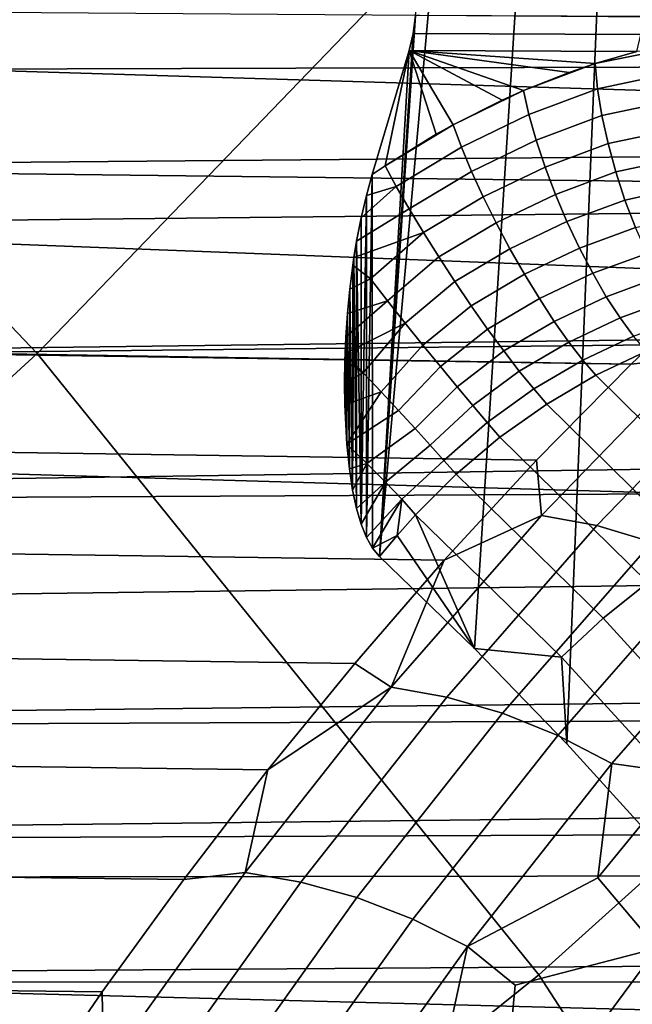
# Model space of a CAD drawing. Header units: metres. Extents: x -240 to 45, y -77 to 27.
# Tile 503 of 656: x -175.684 to -175.07, y 4.294 to 5.281. Entities that reach past the tile are written whole.
import ezdxf

# ---------------------------------------------------------------- set-up
doc = ezdxf.new("R2010")
doc.units = ezdxf.units.M
doc.layers.add('solid_102011X2', color=7, linetype='CONTINUOUS')

msp = doc.modelspace()

# ---------------------------------------------------------------- linework, layer by layer
at = {"layer": 'solid_102011X2'}
for points in [[(-175.666824, 4.946773, 306.850708), (-176.260422, 5.570299, 306.36084), (-175.864029, 6.130936, 307.328949), (-175.123367, 5.510395, 307.978851)], [(-174.53035, 4.893939, 308.458069), (-175.123367, 5.510395, 307.978851), (-174.713425, 6.065171, 308.942169), (-173.972977, 5.451769, 309.578003)], [(-175.163132, 5.671084, 298.62204), (-175.228378, 4.651071, 298.513458), (-175.323547, 4.743102, 298.355042), (-175.234573, 5.732779, 298.503143)], [(-175.234573, 5.732779, 298.503143), (-175.323547, 4.743102, 298.355042), (-175.287628, 5.285416, 298.414825)], [(-175.092743, 5.607443, 298.739197), (-175.135849, 4.555555, 298.66745), (-175.228378, 4.651071, 298.513458), (-175.163132, 5.671084, 298.62204)], [(-175.023407, 5.541905, 298.854553), (-175.045944, 4.456454, 298.817047), (-175.135849, 4.555555, 298.66745), (-175.092743, 5.607443, 298.739197)], [(-176.293198, 4.371068, 305.624207), (-176.790131, 5.000841, 305.225067), (-176.260422, 5.570299, 306.36084), (-175.666824, 4.946773, 306.850708)], [(-175.163818, 4.323822, 307.250885), (-175.666824, 4.946773, 306.850708), (-175.123367, 5.510395, 307.978851), (-174.53035, 4.893939, 308.458069)], [(-174.711884, 5.308138, 347.634583), (-176.551605, 5.367584, 346.269531), (-176.682022, 4.854626, 346.421326), (-174.838776, 4.800856, 347.786346)], [(-171.043152, 5.355654, 299.083252), (-178.139252, 5.329337, 303.382263), (-178.044891, 5.224812, 303.46225), (-170.820923, 5.246134, 299.094177)], [(-177.989868, 5.300263, 292.051941), (-174.772247, 5.201414, 289.823456), (-174.874329, 5.117112, 289.653595), (-178.175339, 5.15661, 291.743256)], [(-177.983017, 5.305195, 292.063324), (-174.667923, 5.281319, 289.99707), (-174.772247, 5.201414, 289.823456), (-177.989868, 5.300263, 292.051941)], [(-175.287628, 5.285416, 298.414825), (-175.323547, 4.743102, 298.355042), (-175.289932, 5.267428, 298.411011)], [(-175.061478, 5.266449, 298.276184), (-175.059128, 5.284522, 298.280029), (-175.287628, 5.285416, 298.414825), (-175.289932, 5.267428, 298.411011)], [(-175.289932, 5.267428, 298.411011), (-175.323547, 4.743102, 298.355042), (-175.29393, 5.250456, 298.404327)], [(-175.289932, 5.267428, 298.411011), (-175.29393, 5.250456, 298.404327), (-175.06546, 5.249516, 298.269531), (-175.061478, 5.266449, 298.276184)], [(-175.317993, 5.134885, 298.341095), (-175.29393, 5.250456, 298.404327), (-175.330887, 5.12618, 298.342834)], [(-175.323547, 4.743102, 298.355042), (-175.330582, 4.751381, 298.343353), (-175.330887, 5.12618, 298.342834), (-175.29393, 5.250456, 298.404327)], [(-175.317993, 5.134885, 298.341095), (-175.266907, 5.166392, 298.332184), (-175.29393, 5.250456, 298.404327)], [(-175.107346, 5.237298, 298.28595), (-175.06546, 5.249516, 298.269531), (-175.29393, 5.250456, 298.404327)], [(-175.133286, 5.228422, 298.295258), (-175.107346, 5.237298, 298.28595), (-175.29393, 5.250456, 298.404327)], [(-175.179276, 5.21022, 298.310059), (-175.133286, 5.228422, 298.295258), (-175.29393, 5.250456, 298.404327)], [(-175.200729, 5.200615, 298.316223), (-175.179276, 5.21022, 298.310059), (-175.29393, 5.250456, 298.404327)], [(-175.249832, 5.175912, 298.328522), (-175.200729, 5.200615, 298.316223), (-175.29393, 5.250456, 298.404327)], [(-175.266907, 5.166392, 298.332184), (-175.249832, 5.175912, 298.328522), (-175.29393, 5.250456, 298.404327)], [(-175.03566, 5.251798, 298.253662), (-175.06546, 5.249516, 298.269531), (-175.107346, 5.237298, 298.28595)], [(-175.035507, 5.226673, 298.24054), (-175.03566, 5.251798, 298.253662), (-175.107346, 5.237298, 298.28595), (-175.104919, 5.211996, 298.270538)], [(-170.820923, 5.246134, 299.094177), (-178.044891, 5.224812, 303.46225), (-177.952194, 5.118827, 303.540039), (-170.68985, 5.181532, 299.098022)], [(-175.179276, 5.21022, 298.310059), (-175.107346, 5.237298, 298.28595), (-175.133286, 5.228422, 298.295258)], [(-175.173828, 5.186117, 298.293671), (-175.104919, 5.211996, 298.270538), (-175.107346, 5.237298, 298.28595), (-175.179276, 5.21022, 298.310059)], [(-175.03392, 5.199111, 298.230652), (-175.035507, 5.226673, 298.24054), (-175.104919, 5.211996, 298.270538), (-175.100601, 5.18507, 298.258789)], [(-175.104919, 5.211996, 298.270538), (-175.173828, 5.186117, 298.293671), (-175.16655, 5.160378, 298.280914), (-175.100601, 5.18507, 298.258789)], [(-175.249832, 5.175912, 298.328522), (-175.179276, 5.21022, 298.310059), (-175.200729, 5.200615, 298.316223)], [(-175.241409, 5.153331, 298.311401), (-175.173828, 5.186117, 298.293671), (-175.179276, 5.21022, 298.310059), (-175.249832, 5.175912, 298.328522)], [(-175.030487, 5.17064, 298.224518), (-175.03392, 5.199111, 298.230652), (-175.100601, 5.18507, 298.258789), (-175.094498, 5.15709, 298.250916)], [(-170.68985, 5.181532, 299.098022), (-177.952194, 5.118827, 303.540039), (-177.899643, 5.057237, 303.583771), (-170.593628, 5.134109, 299.099609)], [(-175.173828, 5.186117, 298.293671), (-175.241409, 5.153331, 298.311401), (-175.231262, 5.129082, 298.297913), (-175.16655, 5.160378, 298.280914)], [(-175.100601, 5.18507, 298.258789), (-175.16655, 5.160378, 298.280914), (-175.157623, 5.133536, 298.272095), (-175.094498, 5.15709, 298.250916)], [(-175.317993, 5.134885, 298.341095), (-175.249832, 5.175912, 298.328522), (-175.266907, 5.166392, 298.332184)], [(-175.306778, 5.1141, 298.323486), (-175.241409, 5.153331, 298.311401), (-175.249832, 5.175912, 298.328522), (-175.317993, 5.134885, 298.341095)], [(-175.025253, 5.14187, 298.22229), (-175.030487, 5.17064, 298.224518), (-175.094498, 5.15709, 298.250916), (-175.086731, 5.128673, 298.247101)], [(-178.180267, 5.152522, 291.735046), (-174.974091, 5.028571, 289.487549), (-175.071426, 4.936011, 289.325531), (-178.362961, 4.990384, 291.431)], [(-178.175339, 5.15661, 291.743256), (-174.874329, 5.117112, 289.653595), (-174.974091, 5.028571, 289.487549), (-178.180267, 5.152522, 291.735046)], [(-175.241409, 5.153331, 298.311401), (-175.306778, 5.1141, 298.323486), (-175.293869, 5.091619, 298.309509), (-175.231262, 5.129082, 298.297913)], [(-175.16655, 5.160378, 298.280914), (-175.231262, 5.129082, 298.297913), (-175.219589, 5.103673, 298.28833), (-175.157623, 5.133536, 298.272095)], [(-175.094498, 5.15709, 298.250916), (-175.157623, 5.133536, 298.272095), (-175.147263, 5.106183, 298.267365), (-175.086731, 5.128673, 298.247101)], [(-175.018356, 5.113423, 298.22403), (-175.025253, 5.14187, 298.22229), (-175.086731, 5.128673, 298.247101), (-175.077499, 5.100446, 298.247437)], [(-170.593628, 5.134109, 299.099609), (-177.899643, 5.057237, 303.583771), (-177.790649, 4.92571, 303.673676), (-170.361847, 5.019801, 299.099548)], [(-175.306778, 5.1141, 298.323486), (-175.317993, 5.134885, 298.341095), (-175.330887, 5.12618, 298.342834), (-175.336716, 5.104968, 298.33313)], [(-175.157623, 5.133536, 298.272095), (-175.219589, 5.103673, 298.28833), (-175.20668, 5.077657, 298.282928), (-175.147263, 5.106183, 298.267365)], [(-175.336731, 4.762177, 298.33313), (-175.330887, 5.12618, 298.342834), (-175.330582, 4.751381, 298.343353)], [(-175.336716, 5.104968, 298.33313), (-175.330887, 5.12618, 298.342834), (-175.336731, 4.762177, 298.33313)], [(-175.231262, 5.129082, 298.297913), (-175.293869, 5.091619, 298.309509), (-175.279572, 5.067909, 298.299438), (-175.219589, 5.103673, 298.28833)], [(-175.086731, 5.128673, 298.247101), (-175.147263, 5.106183, 298.267365), (-175.135666, 5.078918, 298.266876), (-175.077499, 5.100446, 298.247437)], [(-175.293869, 5.091619, 298.309509), (-175.306778, 5.1141, 298.323486), (-175.341904, 5.082669, 298.324493), (-175.346451, 5.059215, 298.316925)], [(-175.306778, 5.1141, 298.323486), (-175.336716, 5.104968, 298.33313), (-175.341904, 5.082669, 298.324493)], [(-175.009918, 5.085907, 298.229645), (-175.018356, 5.113423, 298.22403), (-175.077499, 5.100446, 298.247437), (-175.066986, 5.073032, 298.251923)], [(-175.336716, 5.104968, 298.33313), (-175.336731, 4.762177, 298.33313), (-175.342087, 4.77557, 298.324188)], [(-175.336716, 5.104968, 298.33313), (-175.342087, 4.77557, 298.324188), (-175.341904, 5.082669, 298.324493)], [(-175.219589, 5.103673, 298.28833), (-175.279572, 5.067909, 298.299438), (-175.264221, 5.043482, 298.293518), (-175.20668, 5.077657, 298.282928)], [(-175.147263, 5.106183, 298.267365), (-175.20668, 5.077657, 298.282928), (-175.192795, 5.051603, 298.281738), (-175.135666, 5.078918, 298.266876)], [(-175.077499, 5.100446, 298.247437), (-175.135666, 5.078918, 298.266876), (-175.123093, 5.052341, 298.270599), (-175.066986, 5.073032, 298.251923)], [(-175.279572, 5.067909, 298.299438), (-175.293869, 5.091619, 298.309509), (-175.346451, 5.059215, 298.316925), (-175.349152, 5.04287, 298.312439)], [(-175.341904, 5.082669, 298.324493), (-175.342087, 4.77557, 298.324188), (-175.346451, 5.059215, 298.316925)], [(-175.20668, 5.077657, 298.282928), (-175.264221, 5.043482, 298.293518), (-175.248123, 5.018868, 298.291901), (-175.192795, 5.051603, 298.281738)], [(-175.135666, 5.078918, 298.266876), (-175.192795, 5.051603, 298.281738), (-175.178223, 5.026079, 298.284851), (-175.123093, 5.052341, 298.270599)], [(-175.066986, 5.073032, 298.251923), (-175.123093, 5.052341, 298.270599), (-175.109848, 5.027033, 298.278473), (-175.05542, 5.047036, 298.260468)], [(-175.279572, 5.067909, 298.299438), (-175.349152, 5.04287, 298.312439), (-175.350266, 5.035296, 298.310577), (-175.332703, 5.02145, 298.303406)], [(-175.279572, 5.067909, 298.299438), (-175.332703, 5.02145, 298.303406), (-175.31543, 4.999385, 298.298309), (-175.264221, 5.043482, 298.293518)], [(-175.346451, 5.059215, 298.316925), (-175.346649, 4.791374, 298.316589), (-175.349152, 5.04287, 298.312439)], [(-175.346451, 5.059215, 298.316925), (-175.342087, 4.77557, 298.324188), (-175.346649, 4.791374, 298.316589)], [(-175.264221, 5.043482, 298.293518), (-175.31543, 4.999385, 298.298309), (-175.297729, 4.977081, 298.297241), (-175.248123, 5.018868, 298.291901)], [(-175.192795, 5.051603, 298.281738), (-175.248123, 5.018868, 298.291901), (-175.231644, 4.994602, 298.294556), (-175.178223, 5.026079, 298.284851)], [(-175.123093, 5.052341, 298.270599), (-175.178223, 5.026079, 298.284851), (-175.163315, 5.001643, 298.292206), (-175.109848, 5.027033, 298.278473)], [(-175.05542, 5.047036, 298.260468), (-175.109848, 5.027033, 298.278473), (-175.096191, 5.003551, 298.290314), (-175.043076, 5.023029, 298.272858)], [(-175.350266, 5.035296, 298.310577), (-175.350494, 4.809709, 298.310181), (-175.353333, 5.011042, 298.305481)], [(-175.332703, 5.02145, 298.303406), (-175.350266, 5.035296, 298.310577), (-175.353333, 5.011042, 298.305481)], [(-175.349152, 5.04287, 298.312439), (-175.346649, 4.791374, 298.316589), (-175.350494, 4.809709, 298.310181)], [(-175.349152, 5.04287, 298.312439), (-175.350494, 4.809709, 298.310181), (-175.350266, 5.035296, 298.310577)], [(-175.178223, 5.026079, 298.284851), (-175.231644, 4.994602, 298.294556), (-175.215149, 4.971208, 298.301453), (-175.163315, 5.001643, 298.292206)], [(-175.109848, 5.027033, 298.278473), (-175.163315, 5.001643, 298.292206), (-175.148376, 4.978828, 298.303558), (-175.096191, 5.003551, 298.290314)], [(-175.006683, 4.943289, 289.313354), (-175.071426, 4.936011, 289.325531), (-174.974091, 5.028571, 289.487549)], [(-170.334702, 5.00641, 299.099182), (-170.361847, 5.019801, 299.099548), (-177.790649, 4.92571, 303.673676)], [(-175.31543, 4.999385, 298.298309), (-175.332703, 5.02145, 298.303406), (-175.353333, 5.011042, 298.305481), (-175.355667, 4.986834, 298.301575)], [(-175.248123, 5.018868, 298.291901), (-175.297729, 4.977081, 298.297241), (-175.279999, 4.954991, 298.300201), (-175.231644, 4.994602, 298.294556)], [(-175.043076, 5.023029, 298.272858), (-175.096191, 5.003551, 298.290314), (-175.082443, 4.98241, 298.305847), (-175.030212, 5.001544, 298.288818)], [(-170.334702, 5.00641, 299.099182), (-177.790649, 4.92571, 303.673676), (-177.684311, 4.792286, 303.760437), (-170.124023, 4.902633, 299.093689)], [(-175.353333, 5.011042, 298.305481), (-175.353699, 4.831006, 298.304871), (-175.355667, 4.986834, 298.301575)], [(-175.353333, 5.011042, 298.305481), (-175.350494, 4.809709, 298.310181), (-175.353699, 4.831006, 298.304871)], [(-175.096191, 5.003551, 298.290314), (-175.148376, 4.978828, 298.303558), (-175.133743, 4.958133, 298.318756), (-175.082443, 4.98241, 298.305847)], [(-175.297729, 4.977081, 298.297241), (-175.31543, 4.999385, 298.298309), (-175.3573, 4.962906, 298.298859), (-175.358032, 4.946638, 298.297668)], [(-175.31543, 4.999385, 298.298309), (-175.355667, 4.986834, 298.301575), (-175.3573, 4.962906, 298.298859)], [(-175.231644, 4.994602, 298.294556), (-175.279999, 4.954991, 298.300201), (-175.262573, 4.933564, 298.30719), (-175.215149, 4.971208, 298.301453)], [(-175.163315, 5.001643, 298.292206), (-175.215149, 4.971208, 298.301453), (-175.198959, 4.949195, 298.312469), (-175.148376, 4.978828, 298.303558)], [(-175.030212, 5.001544, 298.288818), (-175.082443, 4.98241, 298.305847), (-175.068878, 4.964076, 298.324799), (-175.01712, 4.983051, 298.308014)], [(-178.793991, 4.99227, 291.694519), (-175.071426, 4.936011, 289.325531), (-175.166321, 4.839608, 289.167633), (-178.893829, 4.894685, 291.528412)], [(-175.071426, 4.936011, 289.325531), (-178.793991, 4.99227, 291.694519), (-178.578476, 4.991327, 291.562744)], [(-178.578476, 4.991327, 291.562744), (-178.362961, 4.990384, 291.431), (-175.071426, 4.936011, 289.325531)], [(-175.355667, 4.986834, 298.301575), (-175.356232, 4.855696, 298.300629), (-175.3573, 4.962906, 298.298859)], [(-175.355667, 4.986834, 298.301575), (-175.353699, 4.831006, 298.304871), (-175.356232, 4.855696, 298.300629)], [(-175.297729, 4.977081, 298.297241), (-175.358032, 4.946638, 298.297668), (-175.339783, 4.927356, 298.298096)], [(-175.297729, 4.977081, 298.297241), (-175.339783, 4.927356, 298.298096), (-175.321793, 4.908161, 298.302063), (-175.279999, 4.954991, 298.300201)], [(-175.148376, 4.978828, 298.303558), (-175.198959, 4.949195, 298.312469), (-175.183472, 4.92904, 298.327332), (-175.133743, 4.958133, 298.318756)], [(-175.082443, 4.98241, 298.305847), (-175.133743, 4.958133, 298.318756), (-175.119736, 4.940008, 298.337402), (-175.068878, 4.964076, 298.324799)], [(-175.215149, 4.971208, 298.301453), (-175.262573, 4.933564, 298.30719), (-175.245804, 4.913233, 298.317993), (-175.198959, 4.949195, 298.312469)], [(-175.055832, 4.948951, 298.34668), (-175.068878, 4.964076, 298.324799), (-175.119736, 4.940008, 298.337402), (-175.106644, 4.924856, 298.359131)], [(-175.3573, 4.962906, 298.298859), (-175.356232, 4.855696, 298.300629), (-175.358307, 4.895256, 298.297211)], [(-175.3573, 4.962906, 298.298859), (-175.358307, 4.895256, 298.297211), (-175.358032, 4.946638, 298.297668)], [(-175.279999, 4.954991, 298.300201), (-175.321793, 4.908161, 298.302063), (-175.304413, 4.889437, 298.309479), (-175.262573, 4.933564, 298.30719)], [(-175.133743, 4.958133, 298.318756), (-175.183472, 4.92904, 298.327332), (-175.168991, 4.91118, 298.345734), (-175.119736, 4.940008, 298.337402)], [(-175.888824, 3.74163, 305.930542), (-176.293198, 4.371068, 305.624207), (-175.666824, 4.946773, 306.850708), (-175.163818, 4.323822, 307.250885)], [(-175.358032, 4.946638, 298.297668), (-175.358307, 4.895256, 298.297211), (-175.358246, 4.939517, 298.297302)], [(-175.339783, 4.927356, 298.298096), (-175.358032, 4.946638, 298.297668), (-175.358246, 4.939517, 298.297302)], [(-175.198959, 4.949195, 298.312469), (-175.245804, 4.913233, 298.317993), (-175.230042, 4.894411, 298.332458), (-175.183472, 4.92904, 298.327332)], [(-174.905701, 4.800431, 298.595795), (-175.055832, 4.948951, 298.34668), (-175.106644, 4.924856, 298.359131), (-174.95697, 4.77718, 298.6073)], [(-175.358246, 4.939517, 298.297302), (-175.358307, 4.895256, 298.297211), (-175.358582, 4.916935, 298.296753)], [(-175.339783, 4.927356, 298.298096), (-175.358246, 4.939517, 298.297302), (-175.358582, 4.916935, 298.296753)], [(-175.106644, 4.924856, 298.359131), (-175.119736, 4.940008, 298.337402), (-175.168991, 4.91118, 298.345734), (-175.155838, 4.896003, 298.367279)], [(-175.006683, 4.943289, 289.313354), (-175.161041, 4.784358, 289.056458), (-175.166321, 4.839608, 289.167633), (-175.071426, 4.936011, 289.325531)], [(-175.161041, 4.784358, 289.056458), (-175.006683, 4.943289, 289.313354), (-174.951614, 4.933006, 289.286316), (-175.105759, 4.774312, 289.029785)], [(-175.321793, 4.908161, 298.302063), (-175.339783, 4.927356, 298.298096), (-175.358582, 4.916935, 298.296753), (-175.358307, 4.895256, 298.297211)], [(-175.262573, 4.933564, 298.30719), (-175.304413, 4.889437, 298.309479), (-175.287949, 4.871515, 298.320221), (-175.245804, 4.913233, 298.317993)], [(-175.183472, 4.92904, 298.327332), (-175.230042, 4.894411, 298.332458), (-175.215591, 4.877481, 298.35022), (-175.168991, 4.91118, 298.345734)], [(-174.95697, 4.77718, 298.6073), (-175.106644, 4.924856, 298.359131), (-175.155838, 4.896003, 298.367279), (-175.006775, 4.749328, 298.614319)], [(-175.105759, 4.774312, 289.029785), (-174.951614, 4.933006, 289.286316), (-174.896454, 4.91602, 289.263123), (-175.050201, 4.757717, 289.007233)], [(-175.321793, 4.908161, 298.302063), (-175.358307, 4.895256, 298.297211), (-175.356232, 4.855696, 298.300629)], [(-175.304413, 4.889437, 298.309479), (-175.321793, 4.908161, 298.302063), (-175.356232, 4.855696, 298.300629)], [(-175.245804, 4.913233, 298.317993), (-175.287949, 4.871515, 298.320221), (-175.27269, 4.854713, 298.334106), (-175.230042, 4.894411, 298.332458)], [(-175.155838, 4.896003, 298.367279), (-175.168991, 4.91118, 298.345734), (-175.215591, 4.877481, 298.35022), (-175.202774, 4.862785, 298.371002)], [(-169.980637, 4.832137, 299.087341), (-170.124023, 4.902633, 299.093689), (-177.684311, 4.792286, 303.760437)], [(-175.006775, 4.749328, 298.614319), (-175.155838, 4.896003, 298.367279), (-175.202774, 4.862785, 298.371002), (-175.054489, 4.717247, 298.61673)], [(-178.893829, 4.894685, 291.528412), (-175.166321, 4.839608, 289.167633), (-175.258652, 4.739569, 289.013977), (-178.990921, 4.793117, 291.366821)], [(-175.287949, 4.871515, 298.320221), (-175.304413, 4.889437, 298.309479), (-175.356232, 4.855696, 298.300629), (-175.336105, 4.836284, 298.311035)], [(-175.230042, 4.894411, 298.332458), (-175.27269, 4.854713, 298.334106), (-175.258911, 4.839328, 298.350861), (-175.215591, 4.877481, 298.35022)], [(-174.760162, 3.701378, 307.550323), (-175.163818, 4.323822, 307.250885), (-174.53035, 4.893939, 308.458069), (-174.021149, 4.277624, 308.858734)], [(-175.215591, 4.877481, 298.35022), (-175.258911, 4.839328, 298.350861), (-175.246841, 4.825632, 298.370209), (-175.202774, 4.862785, 298.371002)], [(-175.27269, 4.854713, 298.334106), (-175.287949, 4.871515, 298.320221), (-175.336105, 4.836284, 298.311035), (-175.317657, 4.817763, 298.325439)], [(-175.336105, 4.836284, 298.311035), (-175.356232, 4.855696, 298.300629), (-175.353699, 4.831006, 298.304871)], [(-175.054489, 4.717247, 298.61673), (-175.202774, 4.862785, 298.371002), (-175.246841, 4.825632, 298.370209), (-175.099457, 4.681361, 298.614471)], [(-174.838776, 4.800856, 347.786346), (-176.682022, 4.854626, 346.421326), (-176.79924, 4.334184, 346.55777), (-174.952835, 4.286175, 347.922791)], [(-175.258911, 4.839328, 298.350861), (-175.27269, 4.854713, 298.334106), (-175.317657, 4.817763, 298.325439), (-175.301315, 4.800564, 298.343567)], [(-175.336105, 4.836284, 298.311035), (-175.353699, 4.831006, 298.304871), (-175.350494, 4.809709, 298.310181)], [(-175.317657, 4.817763, 298.325439), (-175.336105, 4.836284, 298.311035), (-175.350494, 4.809709, 298.310181), (-175.346649, 4.791374, 298.316589)], [(-175.246841, 4.825632, 298.370209), (-175.258911, 4.839328, 298.350861), (-175.301315, 4.800564, 298.343567), (-175.287445, 4.785076, 298.36496)], [(-175.161041, 4.784358, 289.056458), (-175.258652, 4.739569, 289.013977), (-175.166321, 4.839608, 289.167633)], [(-169.980637, 4.832137, 299.087341), (-177.684311, 4.792286, 303.760437), (-177.598663, 4.680839, 303.82959), (-169.878571, 4.78199, 299.081604)], [(-175.317657, 4.817763, 298.325439), (-175.346649, 4.791374, 298.316589), (-175.342087, 4.77557, 298.324188)], [(-175.301315, 4.800564, 298.343567), (-175.317657, 4.817763, 298.325439), (-175.342087, 4.77557, 298.324188), (-175.336731, 4.762177, 298.33313)], [(-175.099457, 4.681361, 298.614471), (-175.246841, 4.825632, 298.370209), (-175.287445, 4.785076, 298.36496), (-175.141113, 4.642146, 298.607605)], [(-175.301315, 4.800564, 298.343567), (-175.336731, 4.762177, 298.33313), (-175.330582, 4.751381, 298.343353)], [(-175.301315, 4.800564, 298.343567), (-175.330582, 4.751381, 298.343353), (-175.305908, 4.764356, 298.360626)], [(-175.301315, 4.800564, 298.343567), (-175.305908, 4.764356, 298.360626), (-175.287445, 4.785076, 298.36496)], [(-178.990921, 4.793117, 291.366821), (-175.258652, 4.739569, 289.013977), (-175.348389, 4.63607, 288.864624), (-179.08522, 4.687762, 291.2099)], [(-169.878571, 4.78199, 299.081604), (-177.598663, 4.680839, 303.82959), (-177.514893, 4.568139, 303.896606), (-169.626129, 4.65806, 299.063293)], [(-175.311707, 4.612096, 288.805695), (-175.258652, 4.739569, 289.013977), (-175.161041, 4.784358, 289.056458)], [(-175.311707, 4.612096, 288.805695), (-175.161041, 4.784358, 289.056458), (-175.105759, 4.774312, 289.029785), (-175.256195, 4.602314, 288.779419)], [(-175.287445, 4.785076, 298.36496), (-175.305908, 4.764356, 298.360626), (-175.228378, 4.651071, 298.513458)], [(-175.141113, 4.642146, 298.607605), (-175.287445, 4.785076, 298.36496), (-175.228378, 4.651071, 298.513458)], [(-175.256195, 4.602314, 288.779419), (-175.105759, 4.774312, 289.029785), (-175.050201, 4.757717, 289.007233), (-175.200256, 4.586156, 288.757507)], [(-175.330582, 4.751381, 298.343353), (-175.323547, 4.743102, 298.355042), (-175.305908, 4.764356, 298.360626)], [(-175.305908, 4.764356, 298.360626), (-175.323547, 4.743102, 298.355042), (-175.228378, 4.651071, 298.513458)], [(-175.200256, 4.586156, 288.757507), (-175.050201, 4.757717, 289.007233), (-174.99527, 4.734833, 288.989166), (-175.144806, 4.563874, 288.740295)], [(-175.311707, 4.612096, 288.805695), (-175.348389, 4.63607, 288.864624), (-175.258652, 4.739569, 289.013977)], [(-175.144806, 4.563874, 288.740295), (-174.99527, 4.734833, 288.989166), (-174.941788, 4.706011, 288.9758), (-175.090652, 4.535811, 288.728058)], [(-174.91008, 4.559039, 298.857056), (-175.054489, 4.717247, 298.61673), (-175.099457, 4.681361, 298.614471), (-174.955963, 4.52442, 298.853271)], [(-175.090652, 4.535811, 288.728058), (-174.941788, 4.706011, 288.9758), (-174.931, 4.627313, 288.900238), (-175.019135, 4.525846, 288.753571)], [(-179.08522, 4.687762, 291.2099), (-175.348389, 4.63607, 288.864624), (-175.435471, 4.529321, 288.719666), (-179.176697, 4.578832, 291.057648)], [(-174.955963, 4.52442, 298.853271), (-175.099457, 4.681361, 298.614471), (-175.141113, 4.642146, 298.607605), (-174.998627, 4.486595, 298.844727)], [(-169.511795, 4.601267, 299.053833), (-169.626129, 4.65806, 299.063293), (-177.514893, 4.568139, 303.896606)], [(-175.141113, 4.642146, 298.607605), (-175.228378, 4.651071, 298.513458), (-175.135849, 4.555555, 298.66745)], [(-174.998627, 4.486595, 298.844727), (-175.141113, 4.642146, 298.607605), (-175.135849, 4.555555, 298.66745), (-175.045944, 4.456454, 298.817047)], [(-175.311707, 4.612096, 288.805695), (-175.435471, 4.529321, 288.719666), (-175.348389, 4.63607, 288.864624)], [(-175.458282, 4.426411, 288.561768), (-175.435471, 4.529321, 288.719666), (-175.311707, 4.612096, 288.805695)], [(-175.458282, 4.426411, 288.561768), (-175.311707, 4.612096, 288.805695), (-175.256195, 4.602314, 288.779419), (-175.402527, 4.416922, 288.535889)], [(-169.511795, 4.601267, 299.053833), (-177.514893, 4.568139, 303.896606), (-177.433197, 4.454524, 303.961426), (-169.399796, 4.544442, 299.044708)], [(-175.402527, 4.416922, 288.535889), (-175.256195, 4.602314, 288.779419), (-175.200256, 4.586156, 288.757507), (-175.346222, 4.401249, 288.514587)], [(-175.346222, 4.401249, 288.514587), (-175.200256, 4.586156, 288.757507), (-175.144806, 4.563874, 288.740295), (-175.290222, 4.379636, 288.49826)], [(-179.176697, 4.578832, 291.057648), (-175.435471, 4.529321, 288.719666), (-175.519852, 4.419525, 288.579224), (-179.265289, 4.466557, 290.910217)], [(-175.290222, 4.379636, 288.49826), (-175.144806, 4.563874, 288.740295), (-175.090652, 4.535811, 288.728058), (-175.235413, 4.352415, 288.487122)], [(-169.290115, 4.487599, 299.035858), (-169.399796, 4.544442, 299.044708), (-177.433197, 4.454524, 303.961426)], [(-175.235413, 4.352415, 288.487122), (-175.090652, 4.535811, 288.728058), (-175.10466, 4.4212, 288.611237)], [(-175.090652, 4.535811, 288.728058), (-175.019135, 4.525846, 288.753571), (-175.10466, 4.4212, 288.611237)], [(-175.458282, 4.426411, 288.561768), (-175.519852, 4.419525, 288.579224), (-175.435471, 4.529321, 288.719666)], [(-175.045273, 4.350759, 288.573608), (-175.10466, 4.4212, 288.611237), (-175.019135, 4.525846, 288.753571)], [(-169.290115, 4.487599, 299.035858), (-177.433197, 4.454524, 303.961426), (-177.408798, 4.419834, 303.980682), (-169.182739, 4.430749, 299.027313)], [(-179.265289, 4.466557, 290.910217), (-175.519852, 4.419525, 288.579224), (-175.601532, 4.306862, 288.443298), (-179.350967, 4.351136, 290.767609)], [(-169.182739, 4.430749, 299.027313), (-177.408798, 4.419834, 303.980682), (-177.337769, 4.316699, 304.036438), (-169.077698, 4.373904, 299.019104)], [(-175.458282, 4.426411, 288.561768), (-175.600281, 4.227247, 288.325439), (-175.601532, 4.306862, 288.443298), (-175.519852, 4.419525, 288.579224)], [(-175.600281, 4.227247, 288.325439), (-175.458282, 4.426411, 288.561768), (-175.402527, 4.416922, 288.535889), (-175.544296, 4.218083, 288.299927)], [(-175.544296, 4.218083, 288.299927), (-175.402527, 4.416922, 288.535889), (-175.346222, 4.401249, 288.514587), (-175.48761, 4.202948, 288.279297)], [(-175.235413, 4.352415, 288.487122), (-175.10466, 4.4212, 288.611237), (-175.045273, 4.350759, 288.573608), (-175.187515, 4.313595, 288.473328)], [(-175.48761, 4.202948, 288.279297), (-175.346222, 4.401249, 288.514587), (-175.290222, 4.379636, 288.49826), (-175.431076, 4.182075, 288.263824)], [(-168.975006, 4.317087, 299.01123), (-169.077698, 4.373904, 299.019104), (-177.337769, 4.316699, 304.036438)], [(-175.431076, 4.182075, 288.263824), (-175.290222, 4.379636, 288.49826), (-175.235413, 4.352415, 288.487122), (-175.37561, 4.155787, 288.253815)], [(-175.37561, 4.155787, 288.253815), (-175.235413, 4.352415, 288.487122), (-175.267685, 4.203207, 288.339905)], [(-175.235413, 4.352415, 288.487122), (-175.187515, 4.313595, 288.473328), (-175.204102, 4.13594, 288.309235), (-175.267685, 4.203207, 288.339905)], [(-179.350967, 4.351136, 290.767609), (-175.601532, 4.306862, 288.443298), (-175.68045, 4.191519, 288.311951), (-179.433716, 4.232765, 290.629883)], [(-175.045273, 4.350759, 288.573608), (-175.204102, 4.13594, 288.309235), (-175.187515, 4.313595, 288.473328)], [(-174.965652, 4.30905, 288.557739), (-175.123352, 4.095776, 288.295288), (-175.204102, 4.13594, 288.309235), (-175.045273, 4.350759, 288.573608)], [(-174.952835, 4.286175, 347.922791), (-176.79924, 4.334184, 346.55777), (-176.903107, 3.807064, 346.67865), (-175.053894, 3.764891, 348.043671)], [(-175.559967, 3.111591, 306.169861), (-175.888824, 3.74163, 305.930542), (-175.163818, 4.323822, 307.250885), (-174.760162, 3.701378, 307.550323)], [(-168.975006, 4.317087, 299.01123), (-177.337769, 4.316699, 304.036438), (-177.268448, 4.212858, 304.090485), (-168.874771, 4.26033, 299.003723)], [(-175.600281, 4.227247, 288.325439), (-175.68045, 4.191519, 288.311951), (-175.601532, 4.306862, 288.443298)], [(-174.884186, 4.274719, 288.535126), (-175.040939, 4.062716, 288.274231), (-175.123352, 4.095776, 288.295288), (-174.965652, 4.30905, 288.557739)]]:
    msp.add_3dface(points, dxfattribs=at)

doc.saveas('drawing.dxf')
